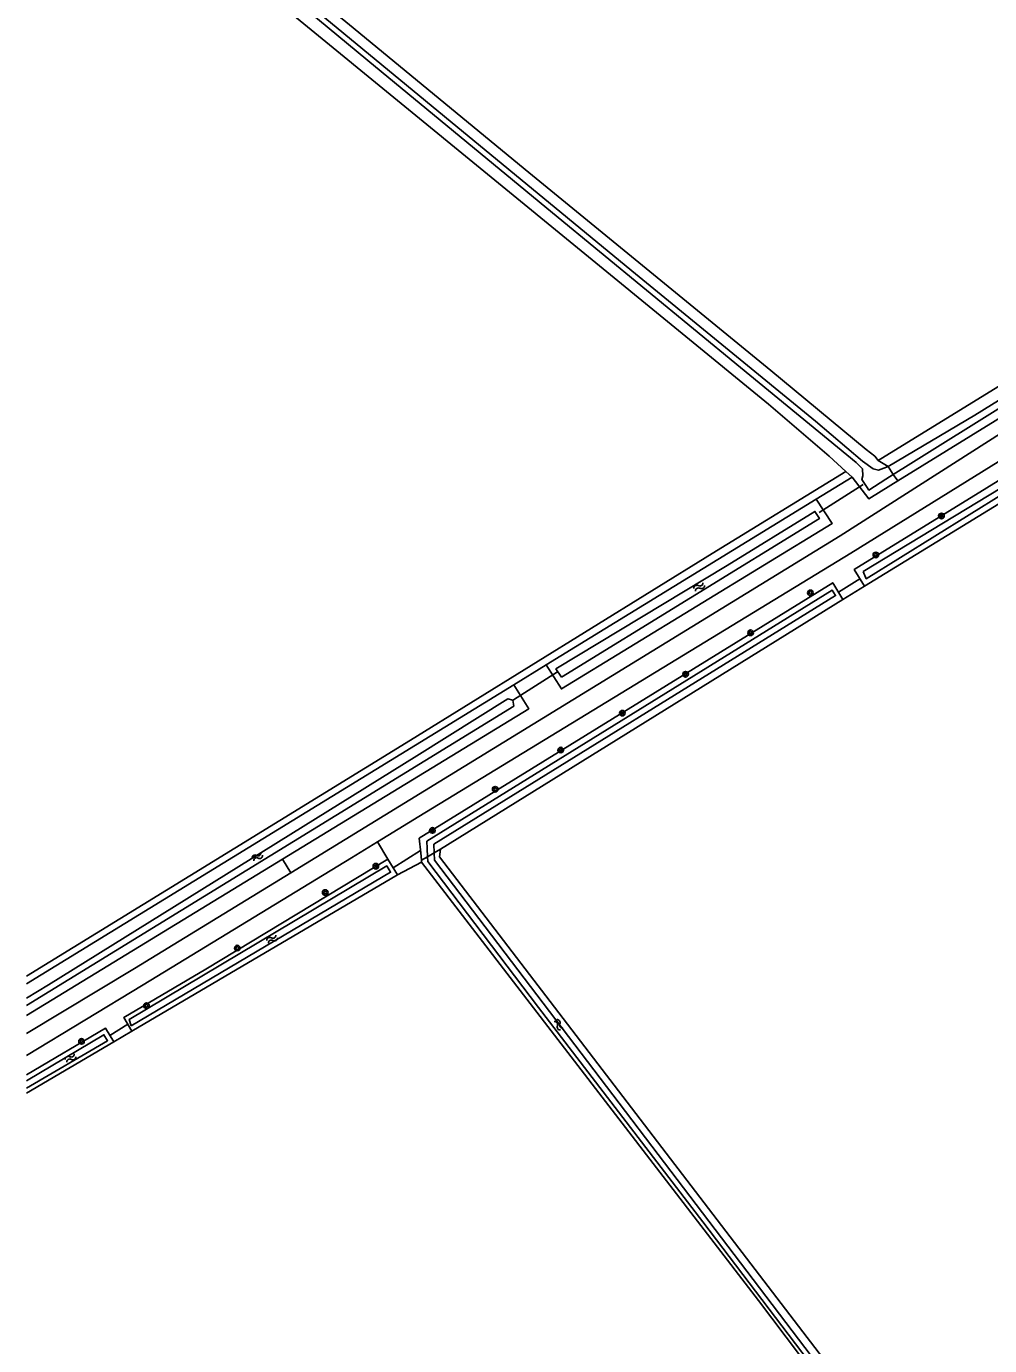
# Model space of a CAD drawing. Extents: x 136000 to 141000, y 400494 to 402006.
# Drawn here: x 136000 to 136137.6, y 401006.5 to 401195 of the extents above; entities that cross this region are included whole.
import ezdxf

# ---------------------------------------------------------------- set-up
doc = ezdxf.new("R2010")
doc.units = 0
for name, color, linetype in [('gg-afsc-draadraster', 7, 'Continuous'), ('gg-afsc-lijn draadraster', 7, 'Continuous'), ('gg-knt-bronhoudergrens', 7, 'Continuous'), ('gg-knt-onverhard', 7, 'Continuous'), ('gg-knt-verharding', 7, 'Continuous'), ('gg-kntw-bovenkant insteek waterloop', 7, 'Continuous'), ('gg-kntw-waterlijn', 7, 'Continuous'), ('gg-kwrk-duiker nz buis', 7, 'Continuous'), ('gt-grn-groengrens', 7, 'Continuous'), ('gt-grn-vlakafsluiter', 7, 'Continuous'), ('gt-symb-boom', 7, 'Continuous'), ('gt-symb-watersymbool', 7, 'Continuous')]:
    doc.layers.add(name, color=color, linetype=linetype)

# ---------------------------------------------------------------- blocks, each defined once
blk = doc.blocks.new('gt0-BOOM')
at = {"layer": 'gt-symb-boom'}
for radius in [0.4, 0.2]:
    blk.add_circle((0, 0), radius, dxfattribs=at)
blk = doc.blocks.new('gt0-WA')
at = {"layer": 'gt-symb-watersymbool'}
for centre, start, end in [((-0.32, 0.02), 28.0725, 151.9275), ((0.43, 0.42), 208.0725, 331.9275), ((-0.32, -0.43), 28.0725, 151.9275), ((0.43, -0.03), 208.0725, 331.9275)]:
    blk.add_arc(centre, 0.425, start, end, dxfattribs=at)

msp = doc.modelspace()

# ---------------------------------------------------------------- linework, layer by layer
at = {"layer": 'gg-afsc-draadraster'}
msp.add_line((136000, 401059.34), (136023.35, 401073.68), dxfattribs=at)
msp.add_lwpolyline([(136117.05, 401131.43), (136097.94, 401119.74), (136054.87, 401093.06), (136023.35, 401073.68)], dxfattribs=at)
at = {"layer": 'gg-afsc-lijn draadraster'}
msp.add_line((136000, 401059.34), (136023.35, 401073.68), dxfattribs=at)
at = {"layer": 'gg-knt-bronhoudergrens'}
msp.add_line((136056.46, 401075.61), (136052.99, 401073.81), dxfattribs=at)
at = {"layer": 'gg-knt-onverhard'}
for points in [[(136037.76, 401074.11), (136116.24, 401122.25), (136155.85, 401147.53), (136185.51, 401165.7), (136231.96, 401194.11)], [(136233.69, 401191.31), (136161.23, 401146.7), (136117.75, 401119.77), (136056.06, 401082.12)], [(136000, 401047.98), (136016.7, 401058.1), (136046.46, 401076.26)], [(136000, 401051.13), (136015.46, 401060.43), (136037.76, 401074.11)]]:
    msp.add_lwpolyline(points, dxfattribs=at)
at = {"layer": 'gg-knt-verharding'}
for p, q in [((136050.14, 401078.51), (136056.06, 401082.12)), ((136046.46, 401076.26), (136050.14, 401078.51))]:
    msp.add_line(p, q, dxfattribs=at)
at = {"layer": 'gg-kntw-bovenkant insteek waterloop'}
for p, q in [((136121.69, 401132.99), (136176.78, 401166.97)), ((136124.47, 401130.09), (136178.78, 401163.7)), ((136119.7, 401115.06), (136177.24, 401150.32)), ((136117.96, 401130.61), (136117.05, 401131.43)), ((136124.47, 401130.09), (136123.47, 401129.47)), ((136074.27, 401103.82), (136112.8, 401127.48)), ((136059.16, 401077.47), (136116.64, 401113.16)), ((136000, 401058.23), (136069.63, 401100.97)), ((136056.43, 401075.89), (136056.33, 401076.97)), ((136000, 401053.72), (136036.57, 401076.05)), ((136052.99, 401073.81), (136051.63, 401076.07)), ((136056.43, 401075.89), (136056.46, 401075.61)), ((136015.08, 401051.47), (136052.99, 401073.81)), ((136000, 401042.59), (136012.47, 401049.94))]:
    msp.add_line(p, q, dxfattribs=at)
for points in [[(136000, 401233.12), (136011.99, 401223.23), (136046.16, 401195.26), (136071.77, 401174.15), (136106.34, 401145.87), (136119.98, 401134.58), (136121.18, 401133.63), (136121.69, 401132.99)], [(136000, 401227.88), (136106.02, 401141.05), (136114.68, 401133.62), (136117.05, 401131.43)], [(136177.24, 401150.32), (136175.72, 401152.81), (136118.25, 401117.42), (136119.7, 401115.06)], [(136117.96, 401130.61), (136120.33, 401127.53), (136123.47, 401129.47)], [(136112.8, 401127.48), (136115.1, 401123.99), (136076.42, 401100.37), (136074.27, 401103.82)], [(136116.64, 401113.16), (136115.19, 401115.53), (136056.13, 401079.03), (136056.33, 401076.97)], [(136036.57, 401076.05), (136071.76, 401097.53), (136069.63, 401100.97)], [(136135.86, 400975.91), (136058.99, 401076.37), (136059.16, 401077.47)], [(136051.63, 401076.07), (136025.64, 401060.35), (136013.92, 401053.44), (136015.08, 401051.47)], [(136135.86, 400975.91), (136133.48, 400974.5), (136114.41, 401000), (136104.6, 401012.98), (136056.46, 401075.61)], [(136000, 401045.23), (136011.32, 401051.9), (136012.47, 401049.94)]]:
    msp.add_lwpolyline(points, dxfattribs=at)
at = {"layer": 'gg-kntw-waterlijn'}
for p, q in [((136057.32, 401076.4), (136057.25, 401077.57)), ((136058.26, 401076.95), (136058.21, 401078.2))]:
    msp.add_line(p, q, dxfattribs=at)
for points in [[(136000, 401231.27), (136003.46, 401228.34), (136033.7, 401203.67), (136059.71, 401182.14), (136086.47, 401160.11), (136112.72, 401138.64), (136119.43, 401132.89), (136120.96, 401131.82), (136121.73, 401131.62), (136122.5, 401131.9), (136123.12, 401132.13)], [(136000, 401230.35), (136001.8, 401228.82), (136021.95, 401212.41), (136048.78, 401190.16), (136075.14, 401168.41), (136102, 401146.3), (136118.51, 401132.71), (136119.43, 401131.83), (136119.5, 401130.82), (136119.34, 401130.28), (136120.01, 401129.3), (136120.36, 401128.79), (136122.75, 401130.35), (136123.83, 401131.02)], [(136123.12, 401132.13), (136135.46, 401139.48), (136161.69, 401155.73), (136199.33, 401178.66), (136219.52, 401191.15), (136224.96, 401194.74), (136225.41, 401194.06), (136214.79, 401187.28), (136185.79, 401169.31), (136152.71, 401149.05), (136126.35, 401132.59), (136123.83, 401131.02)], [(136119.54, 401117.15), (136150.59, 401135.96), (136175.55, 401151.5), (136176.09, 401150.63), (136159.18, 401140.47), (136119.97, 401116.11), (136119.54, 401117.15)], [(136076.46, 401102.07), (136113.27, 401124.71), (136112.64, 401125.73), (136100.1, 401118.02), (136075.64, 401103.23), (136076.46, 401102.07)], [(136058.21, 401078.2), (136115.58, 401113.71), (136115.12, 401114.46), (136057.19, 401078.6), (136057.25, 401077.57)], [(136000, 401056.17), (136003.17, 401058.1), (136055.78, 401090.8), (136068.77, 401098.97), (136069.49, 401098.75), (136069.63, 401097.91), (136000, 401055.14)], [(136057.32, 401076.4), (136057.36, 401075.72), (136073.17, 401054.86), (136096.61, 401024.23), (136124.89, 400986.98), (136133.82, 400975.34), (136134.64, 400975.92), (136116.62, 400999.11), (136058.31, 401075.88), (136058.26, 401076.95)], [(136014.97, 401052.23), (136052.02, 401074.17), (136051.48, 401075.08), (136014.66, 401053.12), (136014.97, 401052.23)], [(136000, 401044.38), (136011.08, 401050.96), (136011.6, 401050.1), (136000, 401043.34)]]:
    msp.add_lwpolyline(points, dxfattribs=at)
at = {"layer": 'gg-kwrk-duiker nz buis'}
for p, q in [((136113.23, 401125.59), (136119.52, 401129.58)), ((136116, 401114.2), (136119.07, 401116.09)), ((136069.58, 401098.82), (136075.87, 401102.8)), ((136056.3, 401077.3), (136052.38, 401074.82)), ((136011.94, 401050.85), (136014.5, 401052.46))]:
    msp.add_line(p, q, dxfattribs=at)
at = {"layer": 'gt-grn-groengrens'}
for p, q in [((136117.96, 401130.61), (136112.8, 401127.48)), ((136116.64, 401113.16), (136119.7, 401115.06)), ((136074.27, 401103.82), (136069.63, 401100.97)), ((136050.14, 401078.51), (136051.63, 401076.07)), ((136037.76, 401074.11), (136036.57, 401076.05)), ((136012.47, 401049.94), (136015.08, 401051.47))]:
    msp.add_line(p, q, dxfattribs=at)
at = {"layer": 'gt-grn-vlakafsluiter'}
for p, q in [((136121.69, 401132.99), (136123.12, 401132.13)), ((136123.12, 401132.13), (136123.83, 401131.02)), ((136124.47, 401130.09), (136123.83, 401131.02)), ((136057.32, 401076.4), (136058.26, 401076.95)), ((136058.26, 401076.95), (136059.16, 401077.47)), ((136057.32, 401076.4), (136056.43, 401075.89))]:
    msp.add_line(p, q, dxfattribs=at)

# ---------------------------------------------------------------- block references
at = {"layer": 'gt-symb-boom'}
for p in [(136130.71, 401125.08), (136121.34, 401119.51), (136111.99, 401114.09), (136103.45, 401108.39), (136094.17, 401102.46), (136085.13, 401096.91), (136076.32, 401091.64), (136066.96, 401086.03), (136057.99, 401080.16), (136049.92, 401075.04), (136042.69, 401071.28), (136030.13, 401063.35), (136017.15, 401055.11), (136007.87, 401050.01)]:
    msp.add_blockref('gt0-BOOM', p, dxfattribs=at)
at = {"layer": 'gt-symb-watersymbool'}
for p, rotation in [((136096.05, 401114.91), 31.33720572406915), ((136032.94, 401076.37), 31.543673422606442), ((136035.06, 401064.6), 30.924459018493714), ((136076, 401052.43), -52.5571636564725), ((136006.26, 401047.61), 30.924459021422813)]:
    msp.add_blockref('gt0-WA', p, dxfattribs=dict(at, rotation=rotation))

doc.saveas('drawing.dxf')
